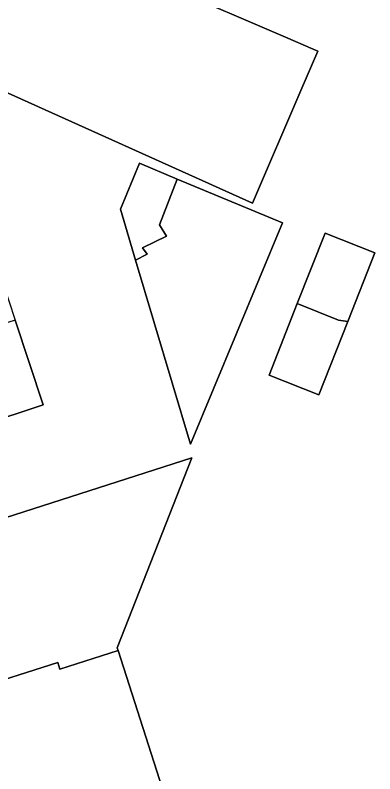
# Model space of a CAD drawing. Extents: x 160349 to 161355, y 381727 to 382854.
# Drawn here: x 160905.21 to 160920.08, y 382713.68 to 382745.03 of the extents above; entities that cross this region are included whole.
import ezdxf

# ---------------------------------------------------------------- set-up
doc = ezdxf.new("R2010")
doc.units = 0
doc.layers.add('IMGEO_Erf', color=7, linetype='Continuous')
doc.layers.add('IMGEO_Pand', color=7, linetype='Continuous')

msp = doc.modelspace()

# ---------------------------------------------------------------- linework, layer by layer
at = {"layer": 'IMGEO_Erf'}
msp.add_lwpolyline([(160906.603, 382748.33), (160916.38, 382744.12), (160917.536, 382743.621), (160917.722, 382743.541), (160917.022, 382741.915), (160915.016, 382737.258), (160904.347, 382742.06), (160903.715, 382741.859), (160902.968, 382742.181), (160898.178, 382740.097), (160899.568, 382735.889), (160903.617, 382737.227), (160905.201, 382732.432), (160906.361, 382728.922), (160901.238, 382727.229), (160902.464, 382723.521), (160912.514, 382726.736), (160909.428, 382718.888), (160909.463, 382718.779), (160911.518, 382712.378)], dxfattribs=at)
for points in [[(160911.909, 382738.26), (160916.259, 382736.452), (160912.456, 382727.3), (160910.187, 382734.91), (160909.558, 382737.02), (160910.343, 382738.911)], [(160918.962, 382732.37), (160917.769, 382729.346), (160915.709, 382730.159), (160916.874, 382733.11), (160918.022, 382736.02), (160920.081, 382735.207)]]:
    msp.add_lwpolyline(points, close=True, dxfattribs=at)
at = {"layer": 'IMGEO_Pand'}
for points in [[(160906.81, 382748.81), (160904.833, 382749.661), (160904.94, 382749.905), (160904.716, 382750), (160900.783, 382751.67), (160892.318, 382755.311), (160889.998, 382750), (160889.177, 382748.12), (160902.968, 382742.181), (160903.715, 382741.859), (160904.347, 382742.06), (160915.016, 382737.258), (160917.022, 382741.915), (160917.722, 382743.541), (160917.536, 382743.621), (160916.38, 382744.12), (160906.603, 382748.33)], [(160910.187, 382734.91), (160910.667, 382735.152), (160910.473, 382735.415), (160911.465, 382735.894), (160911.177, 382736.365), (160911.909, 382738.26), (160910.343, 382738.911), (160909.558, 382737.02)], [(160910.187, 382734.91), (160912.456, 382727.3), (160916.259, 382736.452), (160911.909, 382738.26), (160911.177, 382736.365), (160911.465, 382735.894), (160910.473, 382735.415), (160910.667, 382735.152)], [(160916.874, 382733.11), (160918.579, 382732.422), (160918.962, 382732.37), (160920.081, 382735.207), (160918.022, 382736.02)], [(160916.874, 382733.11), (160915.709, 382730.159), (160917.769, 382729.346), (160918.962, 382732.37), (160918.579, 382732.422)], [(160905.201, 382732.432), (160890.625, 382727.769), (160893.047, 382720.509), (160902.464, 382723.521), (160901.238, 382727.229), (160906.361, 382728.922)], [(160912.514, 382726.736), (160902.464, 382723.521), (160893.047, 382720.509), (160895.305, 382713.74), (160900.115, 382715.271), (160899.875, 382716.024), (160906.974, 382718.283), (160907.06, 382718.012), (160909.463, 382718.779), (160909.428, 382718.888)], [(160911.518, 382712.378), (160909.463, 382718.779), (160907.06, 382718.012), (160906.974, 382718.283), (160899.875, 382716.024), (160900.115, 382715.271), (160895.305, 382713.74), (160898.52, 382704.103), (160899.493, 382704.428), (160903.265, 382705.69), (160912.66, 382708.821)]]:
    msp.add_lwpolyline(points, close=True, dxfattribs=at)

doc.saveas('drawing.dxf')
